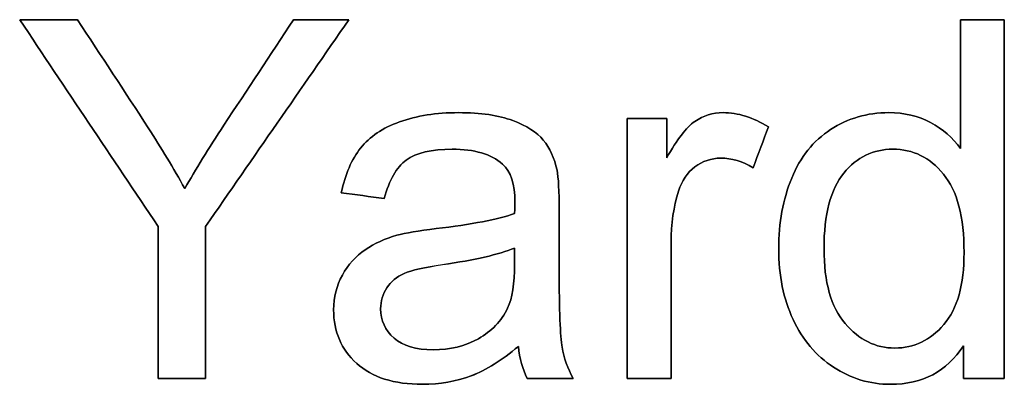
# Model space of a CAD drawing. Header units: inches. Extents: x 0 to 29700, y -16 to 21000.
# Tile 351 of 376: x 21166 to 21440, y 17897 to 17999. Entities that reach past the tile are written whole.
import ezdxf

# ---------------------------------------------------------------- set-up
doc = ezdxf.new("R2010")
doc.units = ezdxf.units.IN
doc.layers.add('1', color=7, linetype='Continuous', true_color=0xffffff)
doc.layers.add('254', color=7, linetype='Continuous', true_color=0xffffff)

msp = doc.modelspace()

# ---------------------------------------------------------------- linework, layer by layer
at = {"layer": '1', "color": 2, "linetype": 'Continuous', "lineweight": 25}
for points, knots in [([(21204.334, 17941.055), (21204.334, 17926.934), (21204.334, 17912.813), (21204.334, 17898.692), (21208.743, 17898.692), (21213.151, 17898.692), (21217.56, 17898.692), (21217.56, 17912.813), (21217.56, 17926.934), (21217.56, 17941.055), (21230.862, 17960.267), (21244.165, 17979.48), (21257.468, 17998.692), (21252.326, 17998.692), (21247.184, 17998.692), (21242.042, 17998.692), (21235.587, 17988.894), (21229.131, 17979.096), (21218.374, 17962.768), (21214.771, 17956.865), (21211.753, 17951.621), (21208.632, 17957.274), (21205.229, 17962.902), (21195.082, 17978.623), (21188.447, 17988.638), (21181.873, 17998.692), (21176.509, 17998.692), (21171.146, 17998.692), (21165.782, 17998.692), (21178.633, 17979.48), (21191.483, 17960.267), (21204.334, 17941.055)], [0, 0, 0, 0, 0.1103051, 0.1103051, 0.1103051, 0.1447421, 0.1447421, 0.1447421, 0.2550472, 0.2550472, 0.2550472, 0.4375812, 0.4375812, 0.4375812, 0.4777466, 0.4777466, 0.4777466, 0.569398, 0.569398, 0.6304764, 0.6304764, 0.6304764, 0.6824201, 0.6824201, 0.7755709, 0.7755709, 0.7755709, 0.8178419, 0.8178419, 0.8178419, 1, 1, 1, 1]), ([(21428.611, 17907.824), (21428.611, 17904.78), (21428.611, 17901.736), (21428.611, 17898.692), (21432.414, 17898.692), (21436.218, 17898.692), (21440.021, 17898.692), (21440.021, 17932.025), (21440.021, 17965.358), (21440.021, 17998.692), (21435.945, 17998.692), (21431.869, 17998.692), (21427.793, 17998.692), (21427.793, 17986.728), (21427.793, 17974.764), (21427.793, 17962.8), (21425.669, 17965.768), (21422.881, 17968.172), (21416.076, 17971.856), (21412.188, 17972.777), (21401.852, 17972.777), (21396.455, 17971.191), (21386.824, 17964.941), (21383.203, 17960.421), (21378.403, 17948.624), (21377.191, 17942.079), (21377.191, 17927.42), (21378.522, 17920.871), (21383.843, 17909.462), (21387.578, 17905.01), (21397.293, 17898.67), (21402.594, 17897.054), (21417.278, 17897.054), (21424.032, 17900.636), (21428.611, 17907.824)], [0, 0, 0, 0, 0.0297775, 0.0297775, 0.0297775, 0.0669785, 0.0669785, 0.0669785, 0.3930296, 0.3930296, 0.3930296, 0.4328997, 0.4328997, 0.4328997, 0.5499244, 0.5499244, 0.5499244, 0.5861297, 0.5861297, 0.6223349, 0.6223349, 0.6716672, 0.6716672, 0.7211196, 0.7211196, 0.7703885, 0.7703885, 0.820876, 0.820876, 0.8713635, 0.8713635, 0.9217872, 0.9217872, 1, 1, 1, 1]), ([(21291.541, 17899.438), (21295.738, 17901.02), (21300.113, 17903.757), (21304.666, 17907.62), (21305.025, 17904.217), (21305.843, 17901.224), (21307.122, 17898.692), (21311.395, 17898.692), (21315.667, 17898.692), (21319.939, 17898.692), (21318.404, 17901.454), (21317.355, 17904.371), (21316.331, 17910.412), (21316.05, 17917.622), (21316.05, 17934.515), (21316.05, 17939.972), (21316.05, 17950.879), (21315.846, 17954.639), (21315.436, 17956.737), (21314.72, 17960.114), (21313.441, 17962.877), (21309.821, 17967.313), (21306.969, 17969.119), (21299.221, 17972.044), (21294.203, 17972.777), (21281.796, 17972.777), (21276.296, 17971.907), (21266.851, 17968.519), (21263.224, 17966.075), (21260.742, 17962.902), (21258.235, 17959.756), (21256.444, 17955.612), (21255.344, 17950.47), (21259.344, 17949.924), (21263.343, 17949.378), (21267.342, 17948.832), (21268.673, 17953.974), (21270.694, 17957.556), (21276.219, 17961.598), (21280.466, 17962.595), (21292.438, 17962.595), (21297.094, 17961.214), (21302.556, 17956.419), (21303.72, 17952.874), (21303.72, 17947.425), (21303.694, 17946.351), (21303.643, 17944.662), (21298.962, 17943.025), (21291.645, 17941.618), (21276.883, 17939.863), (21273.252, 17939.239), (21270.821, 17938.599), (21267.547, 17937.679), (21264.605, 17936.348), (21259.398, 17932.775), (21257.263, 17930.439), (21254.05, 17924.575), (21253.221, 17921.332), (21253.221, 17911.738), (21255.37, 17906.775), (21263.914, 17898.999), (21270.028, 17897.054), (21282.819, 17897.054), (21287.322, 17897.847), (21291.541, 17899.438)], [0, 0, 0, 0, 0.0765039, 0.0765039, 0.0765039, 0.1223348, 0.1223348, 0.1223348, 0.1854242, 0.1854242, 0.1854242, 0.2310898, 0.2310898, 0.2768206, 0.2768206, 0.2986459, 0.2986459, 0.3204371, 0.3204371, 0.3204371, 0.351304, 0.351304, 0.3819584, 0.3819584, 0.4127907, 0.4127907, 0.4437503, 0.4437503, 0.4749126, 0.4749126, 0.4749126, 0.5152084, 0.5152084, 0.5152084, 0.5508908, 0.5508908, 0.5508908, 0.5880256, 0.5880256, 0.6251605, 0.6251605, 0.6649244, 0.6649244, 0.6941768, 0.6941768, 0.696714, 0.696714, 0.696714, 0.7608957, 0.7608957, 0.7924142, 0.7924142, 0.7924142, 0.8204189, 0.8204189, 0.8482961, 0.8482961, 0.875987, 0.875987, 0.9235432, 0.9235432, 0.9710993, 0.9710993, 1, 1, 1, 1]), ([(21334.956, 17971.14), (21334.956, 17946.99), (21334.956, 17922.841), (21334.956, 17898.692), (21339.049, 17898.692), (21343.142, 17898.692), (21347.235, 17898.692), (21347.235, 17911.338), (21347.235, 17923.984), (21347.235, 17941.797), (21347.9, 17946.581), (21350.19, 17953.791), (21351.712, 17956.046), (21355.975, 17959.282), (21358.389, 17960.088), (21364.068, 17960.088), (21367.087, 17959.193), (21370.08, 17957.428), (21371.487, 17961.222), (21372.894, 17965.017), (21374.301, 17968.812), (21370.028, 17971.447), (21365.833, 17972.777), (21358.824, 17972.777), (21356.189, 17971.958), (21351.43, 17968.684), (21348.821, 17965.281), (21346.007, 17960.14), (21346.007, 17963.806), (21346.007, 17967.473), (21346.007, 17971.14), (21342.323, 17971.14), (21338.639, 17971.14), (21334.956, 17971.14)], [0, 0, 0, 0, 0.3032647, 0.3032647, 0.3032647, 0.3546655, 0.3546655, 0.3546655, 0.5134725, 0.5134725, 0.578366, 0.578366, 0.6210564, 0.6210564, 0.6640737, 0.6640737, 0.7120074, 0.7120074, 0.7120074, 0.7651379, 0.7651379, 0.7651379, 0.8237474, 0.8237474, 0.8642676, 0.8642676, 0.9047877, 0.9047877, 0.9047877, 0.9522834, 0.9522834, 0.9522834, 1, 1, 1, 1]), ([(21395.655, 17914.035), (21391.748, 17918.62), (21389.803, 17925.553), (21389.803, 17944.432), (21391.645, 17951.467), (21398.962, 17960.37), (21403.515, 17962.595), (21414.567, 17962.595), (21419.274, 17960.293), (21426.895, 17950.984), (21428.816, 17943.741), (21428.816, 17924.811), (21426.948, 17918.108), (21419.425, 17909.357), (21414.874, 17907.159), (21404.206, 17907.159), (21399.576, 17909.436), (21395.655, 17914.035)], [0, 0, 0, 0, 0.1238344, 0.1238344, 0.2517624, 0.2517624, 0.3796905, 0.3796905, 0.5112221, 0.5112221, 0.6426777, 0.6426777, 0.7619363, 0.7619363, 0.8812536, 0.8812536, 1, 1, 1, 1]), ([(21283.589, 17930.402), (21292.489, 17931.692), (21299.192, 17933.227), (21303.643, 17935.044), (21303.643, 17933.543), (21303.643, 17932.042), (21303.643, 17925.143), (21302.978, 17921.05), (21301.673, 17918.262), (21299.934, 17914.68), (21297.222, 17911.841), (21289.854, 17907.696), (21285.659, 17906.673), (21276.143, 17906.673), (21272.535, 17907.748), (21267.585, 17912.136), (21266.319, 17914.859), (21266.319, 17920.257), (21266.907, 17922.201), (21269.147, 17925.714), (21270.796, 17927.036), (21272.868, 17927.957), (21274.966, 17928.853), (21278.547, 17929.671), (21283.589, 17930.402)], [0, 0, 0, 0, 0.1667307, 0.1667307, 0.1667307, 0.2031213, 0.2031213, 0.3340034, 0.3340034, 0.3340034, 0.4399845, 0.4399845, 0.5459656, 0.5459656, 0.6530924, 0.6530924, 0.7596728, 0.7596728, 0.8287836, 0.8287836, 0.8971838, 0.8971838, 0.8971838, 1, 1, 1, 1])]:
    msp.add_open_spline(points, degree=3, knots=knots, dxfattribs=at)
at = {"layer": '254', "color": 2, "linetype": 'Continuous', "lineweight": 25}
for points in [[(21165.782, 17998.692), (21178.633, 17979.48), (21191.483, 17960.267), (21204.334, 17941.055)], [(21181.873, 17998.692), (21176.509, 17998.692), (21171.146, 17998.692), (21165.782, 17998.692)], [(21217.56, 17941.055), (21230.862, 17960.267), (21244.165, 17979.48), (21257.468, 17998.692)], [(21257.468, 17998.692), (21252.326, 17998.692), (21247.184, 17998.692), (21242.042, 17998.692)], [(21440.021, 17998.692), (21435.945, 17998.692), (21431.869, 17998.692), (21427.793, 17998.692)], [(21427.793, 17998.692), (21427.793, 17986.728), (21427.793, 17974.764), (21427.793, 17962.8)], [(21440.021, 17898.692), (21440.021, 17932.025), (21440.021, 17965.358), (21440.021, 17998.692)], [(21346.007, 17971.14), (21342.323, 17971.14), (21338.639, 17971.14), (21334.956, 17971.14)], [(21334.956, 17971.14), (21334.956, 17946.99), (21334.956, 17922.841), (21334.956, 17898.692)], [(21346.007, 17960.14), (21346.007, 17963.806), (21346.007, 17967.473), (21346.007, 17971.14)], [(21370.08, 17957.428), (21371.487, 17961.222), (21372.894, 17965.017), (21374.301, 17968.812)], [(21260.742, 17962.902), (21258.235, 17959.756), (21256.444, 17955.612), (21255.344, 17950.47)], [(21255.344, 17950.47), (21259.344, 17949.924), (21263.343, 17949.378), (21267.342, 17948.832)], [(21204.334, 17941.055), (21204.334, 17926.934), (21204.334, 17912.813), (21204.334, 17898.692)], [(21217.56, 17898.692), (21217.56, 17912.813), (21217.56, 17926.934), (21217.56, 17941.055)], [(21283.587, 17930.413), (21292.489, 17931.692), (21299.192, 17933.227), (21303.643, 17935.044)], [(21272.868, 17927.957), (21274.966, 17928.853), (21278.547, 17929.671), (21283.587, 17930.413)], [(21428.611, 17907.824), (21428.611, 17904.78), (21428.611, 17901.736), (21428.611, 17898.692)], [(21291.543, 17899.433), (21295.738, 17901.02), (21300.113, 17903.757), (21304.666, 17907.62)], [(21304.666, 17907.62), (21305.025, 17904.217), (21305.843, 17901.224), (21307.122, 17898.692)], [(21204.334, 17898.692), (21208.743, 17898.692), (21213.151, 17898.692), (21217.56, 17898.692)], [(21307.122, 17898.692), (21311.395, 17898.692), (21315.667, 17898.692), (21319.939, 17898.692)], [(21334.956, 17898.692), (21339.049, 17898.692), (21343.142, 17898.692), (21347.235, 17898.692)], [(21428.611, 17898.692), (21432.414, 17898.692), (21436.218, 17898.692), (21440.021, 17898.692)]]:
    msp.add_open_spline(points, degree=3, dxfattribs=at)
for points, knots in [([(21211.753, 17951.621), (21208.632, 17957.274), (21205.229, 17962.902), (21195.082, 17978.623), (21188.447, 17988.638), (21181.873, 17998.692)], [0, 0, 0, 0, 0.3579988, 0.3579988, 1, 1, 1, 1]), ([(21242.042, 17998.692), (21235.587, 17988.894), (21229.131, 17979.096), (21218.374, 17962.768), (21214.771, 17956.865), (21211.753, 17951.621)], [0, 0, 0, 0, 0.6000884, 0.6000884, 1, 1, 1, 1]), ([(21315.436, 17956.737), (21314.72, 17960.114), (21313.441, 17962.877), (21309.821, 17967.313), (21306.969, 17969.119), (21299.221, 17972.044), (21294.203, 17972.777), (21281.796, 17972.777), (21276.296, 17971.907), (21266.851, 17968.519), (21263.224, 17966.075), (21260.742, 17962.902)], [0, 0, 0, 0, 0.1998175, 0.1998175, 0.3982597, 0.3982597, 0.5978525, 0.5978525, 0.7982702, 0.7982702, 1, 1, 1, 1]), ([(21374.301, 17968.812), (21370.028, 17971.447), (21365.833, 17972.777), (21358.824, 17972.777), (21356.189, 17971.958), (21351.43, 17968.684), (21348.821, 17965.281), (21346.007, 17960.14)], [0, 0, 0, 0, 0.4196891, 0.4196891, 0.7098446, 0.7098446, 1, 1, 1, 1]), ([(21427.793, 17962.8), (21425.669, 17965.768), (21422.881, 17968.172), (21416.076, 17971.856), (21412.188, 17972.777), (21401.852, 17972.777), (21396.455, 17971.191), (21386.824, 17964.941), (21383.203, 17960.421), (21378.403, 17948.624), (21377.191, 17942.079), (21377.191, 17927.42), (21378.522, 17920.871), (21383.843, 17909.462), (21387.578, 17905.01), (21397.293, 17898.67), (21402.594, 17897.054), (21417.278, 17897.054), (21424.032, 17900.636), (21428.611, 17907.824)], [0, 0, 0, 0, 0.0804426, 0.0804426, 0.1608852, 0.1608852, 0.270494, 0.270494, 0.3803699, 0.3803699, 0.4898379, 0.4898379, 0.6020135, 0.6020135, 0.7141891, 0.7141891, 0.826223, 0.826223, 1, 1, 1, 1]), ([(21267.342, 17948.832), (21268.673, 17953.974), (21270.694, 17957.556), (21276.219, 17961.598), (21280.466, 17962.595), (21292.438, 17962.595), (21297.094, 17961.214), (21302.556, 17956.419), (21303.72, 17952.874), (21303.72, 17947.425), (21303.694, 17946.351), (21303.643, 17944.662)], [0, 0, 0, 0, 0.2546567, 0.2546567, 0.5093133, 0.5093133, 0.7819988, 0.7819988, 0.9826008, 0.9826008, 1, 1, 1, 1]), ([(21347.235, 17898.692), (21347.235, 17911.338), (21347.235, 17923.984), (21347.235, 17941.797), (21347.9, 17946.581), (21350.19, 17953.791), (21351.712, 17956.046), (21355.975, 17959.282), (21358.389, 17960.088), (21364.068, 17960.088), (21367.087, 17959.193), (21370.08, 17957.428)], [0, 0, 0, 0, 0.444412, 0.444412, 0.6260126, 0.6260126, 0.7454789, 0.7454789, 0.8658605, 0.8658605, 1, 1, 1, 1]), ([(21395.662, 17914.041), (21391.748, 17918.62), (21389.803, 17925.553), (21389.803, 17944.432), (21391.645, 17951.467), (21398.962, 17960.37), (21403.515, 17962.595), (21414.567, 17962.595), (21419.274, 17960.293), (21423.085, 17955.637)], [0, 0, 0, 0, 0.242232, 0.242232, 0.4924717, 0.4924717, 0.7427113, 0.7427113, 1, 1, 1, 1]), ([(21319.939, 17898.692), (21318.404, 17901.454), (21317.355, 17904.371), (21316.331, 17910.412), (21316.05, 17917.622), (21316.05, 17934.515), (21316.05, 17939.972), (21316.05, 17950.879), (21315.846, 17954.639), (21315.436, 17956.737)], [0, 0, 0, 0, 0.3382309, 0.3382309, 0.6769456, 0.6769456, 0.8385991, 0.8385991, 1, 1, 1, 1]), ([(21423.085, 17955.637), (21426.895, 17950.984), (21428.816, 17943.741), (21428.816, 17924.811), (21426.948, 17918.108), (21419.425, 17909.357), (21414.874, 17907.159), (21404.206, 17907.159), (21399.576, 17909.436), (21395.662, 17914.041)], [0, 0, 0, 0, 0.2689475, 0.2689475, 0.512941, 0.512941, 0.7570545, 0.7570545, 1, 1, 1, 1]), ([(21303.643, 17944.662), (21298.962, 17943.025), (21291.645, 17941.618), (21276.883, 17939.863), (21273.252, 17939.239), (21270.821, 17938.599)], [0, 0, 0, 0, 0.6706534, 0.6706534, 1, 1, 1, 1]), ([(21270.821, 17938.599), (21267.547, 17937.679), (21264.605, 17936.348), (21259.398, 17932.775), (21257.263, 17930.439), (21254.05, 17924.575), (21253.221, 17921.332), (21253.221, 17911.738), (21255.37, 17906.775), (21263.914, 17898.999), (21270.028, 17897.054), (21282.819, 17897.054), (21287.322, 17897.847), (21291.543, 17899.433)], [0, 0, 0, 0, 0.1349064, 0.1349064, 0.2691988, 0.2691988, 0.4025939, 0.4025939, 0.6316855, 0.6316855, 0.8607771, 0.8607771, 1, 1, 1, 1]), ([(21303.643, 17935.044), (21303.643, 17933.543), (21303.643, 17932.042), (21303.643, 17925.143), (21302.978, 17921.05), (21301.673, 17918.262)], [0, 0, 0, 0, 0.2175525, 0.2175525, 1, 1, 1, 1]), ([(21301.673, 17918.262), (21299.934, 17914.68), (21297.222, 17911.841), (21289.854, 17907.696), (21285.659, 17906.673), (21276.143, 17906.673), (21272.535, 17907.748), (21267.585, 17912.136), (21266.319, 17914.859), (21266.319, 17920.257), (21266.907, 17922.201), (21269.147, 17925.714), (21270.796, 17927.036), (21272.868, 17927.957)], [0, 0, 0, 0, 0.1881832, 0.1881832, 0.3763665, 0.3763665, 0.5665841, 0.5665841, 0.7558315, 0.7558315, 0.8785466, 0.8785466, 1, 1, 1, 1])]:
    msp.add_open_spline(points, degree=3, knots=knots, dxfattribs=at)

doc.saveas('drawing.dxf')
